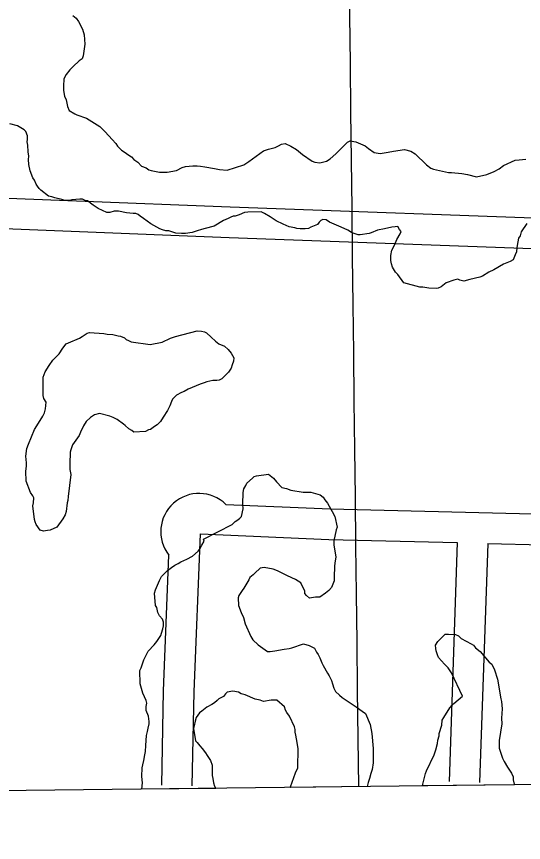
# Model space of a CAD drawing. Extents: x 3677843 to 3715951, y 511991 to 537744.
# Drawn here: x 3702883 to 3703381, y 517593 to 518404 of the extents above; entities that cross this region are included whole.
import ezdxf

# ---------------------------------------------------------------- set-up
doc = ezdxf.new("R2010")
doc.units = 0
for name, color, linetype in [('V-GRID-FRAM', 7, 'Continuous'), ('V-GRID-MAJR', 7, 'Continuous'), ('V-ROAD-CNTR', 7, 'Continuous'), ('V-SITE-VEGE', 7, 'Continuous')]:
    doc.layers.add(name, color=color, linetype=linetype)

msp = doc.modelspace()

# ---------------------------------------------------------------- linework, layer by layer
at = {"layer": 'V-GRID-FRAM'}
msp.add_lwpolyline([(3681899.57, 535587.09), (3713561.25, 535950.92), (3713778.1, 517769.29), (3682100.56, 517405.29), (3681899.57, 535587.09)], dxfattribs=at)
at = {"layer": 'V-GRID-MAJR'}
msp.add_spline([(3703218.92, 517647.96), (3703148.43, 523705.43), (3703077.91, 529766), (3703007.39, 535826.57), (3703007.35, 535829.64)], degree=3, dxfattribs=at)
at = {"layer": 'V-ROAD-CNTR'}
for points in [[(3702790.11, 518229.23), (3703092.56, 518217.31), (3703778.36, 518192.42)], [(3702789.02, 518199.25), (3703091.43, 518187.33), (3703777.08, 518162.44)], [(3703088.26, 517925.14), (3703190.66, 517920.76), (3703562.85, 517911.47), (3703766.01, 517903.59)], [(3703055.27, 517648.9), (3703057.13, 517741.2), (3703063.25, 517896.18)], [(3703063.25, 517896.18), (3703189.65, 517890.78), (3703315.58, 517887.63)], [(3703315.58, 517887.63), (3703307.67, 517652.95)], [(3703345.57, 517886.88), (3703337.65, 517651.94)], [(3703345.57, 517886.88), (3703561.89, 517881.48), (3703592.22, 517880.3)], [(3703025.27, 517649.5), (3703027.14, 517742.09), (3703032.39, 517875.23)]]:
    msp.add_lwpolyline(points, dxfattribs=at)
msp.add_arc((3703061.93, 517898.39), 37.53, 45.4603, 218.09582, dxfattribs=at)
at = {"layer": 'V-SITE-VEGE'}
for p, q in [((3703118.28, 517953.13), (3703130.27, 517954.85)), ((3703130.27, 517954.85), (3703135.2, 517951.06)), ((3703107.98, 517943.79), (3703109.05, 517945.98)), ((3703109.05, 517945.98), (3703114.48, 517950.93)), ((3703114.48, 517950.93), (3703116.1, 517952.57)), ((3703116.1, 517952.57), (3703118.28, 517953.13)), ((3703135.2, 517951.06), (3703137.95, 517947.26)), ((3703137.95, 517947.26), (3703143.44, 517941.85)), ((3703105.3, 517936.68), (3703105.82, 517940.51)), ((3703105.82, 517940.51), (3703107.98, 517943.79)), ((3703143.44, 517941.85), (3703147.81, 517940.78)), ((3703147.81, 517940.78), (3703152.19, 517939.18)), ((3703152.19, 517939.18), (3703164.2, 517937.07)), ((3703104.83, 517925.23), (3703105.3, 517936.68)), ((3703164.2, 517937.07), (3703171.83, 517937.12)), ((3703171.83, 517937.12), (3703181.12, 517934.46)), ((3703181.12, 517934.46), (3703183.87, 517932.29)), ((3703183.87, 517932.29), (3703185.52, 517929.58)), ((3703185.52, 517929.58), (3703188.27, 517926.33)), ((3703105.4, 517920.86), (3703104.83, 517925.23)), ((3703188.27, 517926.33), (3703192.69, 517918.17)), ((3703103.81, 517913.22), (3703105.4, 517920.86)), ((3703192.69, 517918.17), (3703195.45, 517913.28)), ((3703195.45, 517913.28), (3703197.7, 517902.93)), ((3703066.32, 517891.16), (3703094.59, 517905.53)), ((3703094.59, 517905.53), (3703097.3, 517908.27)), ((3703097.3, 517908.27), (3703100.02, 517909.92)), ((3703100.02, 517909.92), (3703102.19, 517911.58)), ((3703102.19, 517911.58), (3703103.81, 517913.22)), ((3703196.62, 517900.2), (3703194.51, 517889.27)), ((3703197.7, 517902.93), (3703196.62, 517900.2)), ((3703064.73, 517885.15), (3703066.88, 517888.98)), ((3703066.88, 517888.98), (3703066.32, 517891.16)), ((3703194.51, 517889.27), (3703194.54, 517885.46)), ((3703060.95, 517879.12), (3703063.11, 517881.86)), ((3703063.11, 517881.86), (3703064.73, 517885.15)), ((3703194.54, 517885.46), (3703196.25, 517873.47)), ((3703050.09, 517871.41), (3703055.52, 517874.18)), ((3703055.52, 517874.18), (3703060.95, 517879.12)), ((3703196.25, 517873.47), (3703195.73, 517869.65)), ((3703034.87, 517863.13), (3703038.13, 517865.34)), ((3703038.13, 517865.34), (3703041.39, 517866.99)), ((3703041.39, 517866.99), (3703044.11, 517868.65)), ((3703044.11, 517868.65), (3703050.09, 517871.41)), ((3703195.22, 517864.73), (3703194.75, 517853.28)), ((3703195.73, 517869.65), (3703195.22, 517864.73)), ((3703025.11, 517854.34), (3703031.07, 517860.38)), ((3703031.07, 517860.38), (3703034.87, 517863.13)), ((3703116.72, 517857.67), (3703115.1, 517856.03)), ((3703122.15, 517862.62), (3703116.72, 517857.67)), ((3703125.96, 517863.19), (3703122.15, 517862.62)), ((3703134.7, 517861.61), (3703125.96, 517863.19)), ((3703139.07, 517860), (3703134.7, 517861.61)), ((3703146.19, 517856.23), (3703139.07, 517860)), ((3703019.2, 517841.21), (3703022.96, 517850.51)), ((3703022.96, 517850.51), (3703025.11, 517854.34)), ((3703110.77, 517851.09), (3703105.91, 517842.87)), ((3703111.84, 517853.28), (3703110.77, 517851.09)), ((3703115.1, 517856.03), (3703111.84, 517853.28)), ((3703148.92, 517855.16), (3703146.19, 517856.23)), ((3703156.58, 517851.39), (3703148.92, 517855.16)), ((3703162.06, 517848.15), (3703156.58, 517851.39)), ((3703194.77, 517850), (3703192.09, 517843.44)), ((3703194.75, 517853.28), (3703194.77, 517850)), ((3703018.13, 517837.93), (3703019.2, 517841.21)), ((3703104.29, 517840.68), (3703101.05, 517835.75)), ((3703105.91, 517842.87), (3703104.29, 517840.68)), ((3703165.93, 517840), (3703162.06, 517848.15)), ((3703189.38, 517840.7), (3703186.12, 517837.95)), ((3703192.09, 517843.44), (3703189.38, 517840.7)), ((3703019.3, 517825.94), (3703018.13, 517837.93)), ((3703101.05, 517835.75), (3703100.52, 517833.57)), ((3703100.52, 517833.57), (3703100.57, 517825.93)), ((3703165.94, 517837.81), (3703165.93, 517840)), ((3703167.59, 517835.64), (3703165.94, 517837.81)), ((3703170.34, 517832.93), (3703167.59, 517835.64)), ((3703176.33, 517834.07), (3703170.34, 517832.93)), ((3703180.7, 517834.09), (3703176.33, 517834.07)), ((3703186.12, 517837.95), (3703180.7, 517834.09)), ((3703020.4, 517823.77), (3703019.3, 517825.94)), ((3703100.57, 517825.93), (3703103.34, 517818.86)), ((3703021.53, 517818.86), (3703020.4, 517823.77)), ((3703023.19, 517815.6), (3703021.53, 517818.86)), ((3703103.34, 517818.86), (3703105.56, 517813.96)), ((3703025.93, 517812.35), (3703023.19, 517815.6)), ((3703027.04, 517809.63), (3703025.93, 517812.35)), ((3703027.07, 517805.81), (3703027.04, 517809.63)), ((3703105.56, 517813.96), (3703107.23, 517807.98)), ((3703107.23, 517807.98), (3703112.77, 517795.47)), ((3703024.93, 517798.71), (3703026.54, 517803.08)), ((3703026.54, 517803.08), (3703027.07, 517805.81)), ((3703020.62, 517790.5), (3703024.4, 517796.52)), ((3703024.4, 517796.52), (3703024.93, 517798.71)), ((3703112.77, 517795.47), (3703114.97, 517792.21)), ((3703114.97, 517792.21), (3703119.91, 517787.33)), ((3703296.61, 517790.68), (3703303.66, 517797.81)), ((3703303.66, 517797.81), (3703306.93, 517797.84)), ((3703306.93, 517797.84), (3703314.02, 517797.34)), ((3703314.02, 517797.34), (3703316.76, 517796.26)), ((3703316.76, 517796.26), (3703319.5, 517793.55)), ((3703319.5, 517793.55), (3703329.35, 517788.17)), ((3703011.96, 517781.17), (3703017.92, 517787.21)), ((3703017.92, 517787.21), (3703020.62, 517790.5)), ((3703119.91, 517787.33), (3703129.23, 517780.85)), ((3703145.58, 517783.14), (3703150.48, 517783.72)), ((3703150.48, 517783.72), (3703153.21, 517784.28)), ((3703153.21, 517784.28), (3703164.64, 517788.17)), ((3703164.64, 517788.17), (3703170.1, 517786.57)), ((3703170.1, 517786.57), (3703175.57, 517783.88)), ((3703175.57, 517783.88), (3703177.23, 517780.07)), ((3703294.46, 517786.84), (3703296.61, 517790.68)), ((3703294.48, 517783.57), (3703294.46, 517786.84)), ((3703295.04, 517781.39), (3703294.48, 517783.57)), ((3703329.35, 517788.17), (3703331.54, 517787.09)), ((3703331.54, 517787.09), (3703333.74, 517784.38)), ((3703333.74, 517784.38), (3703338.14, 517780.59)), ((3703007.65, 517772.41), (3703011.96, 517781.17)), ((3703129.23, 517780.85), (3703131.96, 517780.87)), ((3703131.96, 517780.87), (3703136.31, 517781.44)), ((3703136.31, 517781.44), (3703145.58, 517783.14)), ((3703177.23, 517780.07), (3703178.88, 517777.9)), ((3703178.88, 517777.9), (3703180.54, 517774.64)), ((3703296.15, 517777.58), (3703295.04, 517781.39)), ((3703297.26, 517774.86), (3703296.15, 517777.58)), ((3703338.14, 517780.59), (3703346.93, 517770.28)), ((3703004.98, 517764.76), (3703006.58, 517769.68)), ((3703006.58, 517769.68), (3703007.65, 517772.41)), ((3703180.54, 517774.64), (3703182.75, 517769.74)), ((3703182.75, 517769.74), (3703183.86, 517767.03)), ((3703303.31, 517768.36), (3703297.26, 517774.86)), ((3703306.6, 517764.56), (3703303.31, 517768.36)), ((3703346.93, 517770.28), (3703349.67, 517768.12)), ((3703349.67, 517768.12), (3703352.43, 517762.68)), ((3703003.9, 517762.02), (3703004.98, 517764.76)), ((3703003.99, 517748.93), (3703003.9, 517762.02)), ((3703183.86, 517767.03), (3703188.28, 517759.42)), ((3703188.28, 517759.42), (3703189.93, 517756.71)), ((3703308.8, 517761.85), (3703306.6, 517764.56)), ((3703309.91, 517759.67), (3703308.8, 517761.85)), ((3703320.97, 517736.84), (3703309.91, 517759.67)), ((3703352.43, 517762.68), (3703355.22, 517753.43)), ((3703189.93, 517756.71), (3703192.14, 517752.35)), ((3703192.14, 517752.35), (3703193.25, 517749.09)), ((3703355.22, 517753.43), (3703358.62, 517734.36)), ((3703006.78, 517739.68), (3703003.99, 517748.93)), ((3703193.25, 517749.09), (3703194.37, 517744.73)), ((3703194.37, 517744.73), (3703196.03, 517741.47)), ((3703010.1, 517732.61), (3703006.78, 517739.68)), ((3703085.89, 517736.38), (3703081.54, 517734.17)), ((3703088.05, 517739.12), (3703085.89, 517736.38)), ((3703089.68, 517740.77), (3703088.05, 517739.12)), ((3703095.12, 517741.9), (3703089.68, 517740.77)), ((3703100.58, 517740.84), (3703095.12, 517741.9)), ((3703103.32, 517739.22), (3703100.58, 517740.84)), ((3703107.15, 517738.16), (3703103.32, 517739.22)), ((3703116.99, 517733.86), (3703107.15, 517738.16)), ((3703196.03, 517741.47), (3703199.87, 517737.68)), ((3703199.87, 517737.68), (3703202.62, 517735.51)), ((3703202.62, 517735.51), (3703206.45, 517732.81)), ((3703312.29, 517729.69), (3703320.97, 517736.84)), ((3703010.66, 517729.89), (3703010.1, 517732.61)), ((3703010.14, 517726.61), (3703010.66, 517729.89)), ((3703074.48, 517728.67), (3703069.59, 517725.91)), ((3703077.2, 517730.33), (3703074.48, 517728.67)), ((3703079.91, 517732.52), (3703077.2, 517730.33)), ((3703081.54, 517734.17), (3703079.91, 517732.52)), ((3703121.91, 517732.8), (3703116.99, 517733.86)), ((3703125.19, 517731.73), (3703121.91, 517732.8)), ((3703132.82, 517732.87), (3703125.19, 517731.73)), ((3703138.27, 517732.91), (3703132.82, 517732.87)), ((3703145.95, 517726.42), (3703138.27, 517732.91)), ((3703206.45, 517732.81), (3703216.31, 517726.33)), ((3703308.5, 517725.3), (3703310.66, 517728.04)), ((3703310.66, 517728.04), (3703312.29, 517729.69)), ((3703358.62, 517734.36), (3703359.18, 517731.64)), ((3703359.18, 517731.64), (3703359.77, 517724.55)), ((3703010.16, 517722.79), (3703010.14, 517726.61)), ((3703012.38, 517717.35), (3703010.16, 517722.79)), ((3703062.54, 517720.41), (3703059.29, 517716.03)), ((3703064.71, 517722.06), (3703062.54, 517720.41)), ((3703069.59, 517725.91), (3703064.71, 517722.06)), ((3703147.06, 517723.15), (3703145.95, 517726.42)), ((3703148.17, 517720.97), (3703147.06, 517723.15)), ((3703150.92, 517717.17), (3703148.17, 517720.97)), ((3703216.31, 517726.33), (3703222.34, 517722.01)), ((3703222.34, 517722.01), (3703225.63, 517719.85)), ((3703225.63, 517719.85), (3703230.06, 517708.97)), ((3703302.56, 517715.99), (3703308.5, 517725.3)), ((3703359.77, 517724.55), (3703359.29, 517715.27)), ((3703012.96, 517711.9), (3703012.38, 517717.35)), ((3703012.97, 517709.72), (3703012.96, 517711.9)), ((3703058.23, 517712.2), (3703057.17, 517707.83)), ((3703059.29, 517716.03), (3703058.23, 517712.2)), ((3703155.9, 517706.84), (3703150.92, 517717.17)), ((3703300.43, 517708.34), (3703300.94, 517713.25)), ((3703300.94, 517713.25), (3703302.56, 517715.99)), ((3703359.29, 517715.27), (3703359.33, 517709.82)), ((3703011.39, 517702.08), (3703011.91, 517705.35)), ((3703011.91, 517705.35), (3703012.97, 517709.72)), ((3703057.17, 517707.83), (3703056.64, 517705.1)), ((3703056.64, 517705.1), (3703058.35, 517693.11)), ((3703156.46, 517704.12), (3703155.9, 517706.84)), ((3703156.48, 517701.39), (3703156.46, 517704.12)), ((3703230.06, 517708.97), (3703231.76, 517700.25)), ((3703297.75, 517700.14), (3703300.43, 517708.34)), ((3703359.33, 517709.82), (3703356.7, 517693.44)), ((3703009.84, 517688.43), (3703010.32, 517698.25)), ((3703010.32, 517698.25), (3703011.39, 517702.08)), ((3703157.04, 517698.67), (3703156.48, 517701.39)), ((3703157.61, 517694.86), (3703157.04, 517698.67)), ((3703159.31, 517685.6), (3703157.61, 517694.86)), ((3703231.76, 517700.25), (3703232.94, 517685.53)), ((3703296.71, 517693.59), (3703297.77, 517697.96)), ((3703297.77, 517697.96), (3703297.75, 517700.14)), ((3703009.33, 517682.43), (3703009.84, 517688.43)), ((3703058.35, 517693.11), (3703060, 517691.48)), ((3703060, 517691.48), (3703062.75, 517688.23)), ((3703062.75, 517688.23), (3703064.95, 517685.52)), ((3703294.59, 517684.3), (3703296.18, 517690.31)), ((3703296.18, 517690.31), (3703296.71, 517693.59)), ((3703356.7, 517693.44), (3703356.75, 517685.8)), ((3703007.76, 517673.69), (3703008.81, 517679.15)), ((3703008.81, 517679.15), (3703009.33, 517682.43)), ((3703064.95, 517685.52), (3703068.25, 517681.18)), ((3703068.25, 517681.18), (3703069.9, 517678.46)), ((3703069.9, 517678.46), (3703073.21, 517673.57)), ((3703158.89, 517666.5), (3703159.31, 517685.6)), ((3703232.94, 517685.53), (3703233.04, 517671.35)), ((3703285.45, 517663.51), (3703292.98, 517679.38)), ((3703292.98, 517679.38), (3703294.59, 517684.3)), ((3703356.75, 517685.8), (3703360.09, 517676.01)), ((3703006.7, 517669.32), (3703007.76, 517673.69)), ((3703073.21, 517673.57), (3703074.88, 517669.22)), ((3703233.04, 517671.35), (3703231.99, 517664.8)), ((3703360.09, 517676.01), (3703361.75, 517672.75)), ((3703361.75, 517672.75), (3703365.06, 517667.31)), ((3703005.68, 517657.86), (3703006.17, 517666.59)), ((3703006.17, 517666.59), (3703006.7, 517669.32)), ((3703074.88, 517669.22), (3703074.94, 517658.86)), ((3703156.74, 517661.58), (3703158.89, 517666.5)), ((3703231.99, 517664.8), (3703230.92, 517660.98)), ((3703284.38, 517660.78), (3703285.45, 517663.51)), ((3703365.06, 517667.31), (3703368.92, 517661.34)), ((3703006.26, 517651.86), (3703005.68, 517657.86)), ((3703074.94, 517658.86), (3703075.51, 517656.14)), ((3703075.51, 517656.14), (3703076.08, 517651.78)), ((3703151.92, 517647.91), (3703156.74, 517661.58)), ((3703229.32, 517656.06), (3703228.25, 517652.23)), ((3703230.92, 517660.98), (3703229.32, 517656.06)), ((3703281.72, 517650.4), (3703284.38, 517660.78)), ((3703368.92, 517661.34), (3703370.58, 517657.53)), ((3703370.58, 517657.53), (3703370.6, 517654.8)), ((3703370.6, 517654.8), (3703371.72, 517650.45)), ((3703005.82, 517645.51), (3703006.26, 517651.86)), ((3703078.42, 517646.34), (3703005.82, 517645.51)), ((3703076.08, 517651.78), (3703077.19, 517648.51)), ((3703077.19, 517648.51), (3703078.42, 517646.34)), ((3703227.24, 517648.05), (3703151.63, 517647.18)), ((3703151.63, 517647.18), (3703151.92, 517647.91)), ((3703228.25, 517652.23), (3703227.24, 517648.05)), ((3703281.56, 517648.68), (3703281.72, 517650.4)), ((3703371.79, 517649.71), (3703281.56, 517648.68)), ((3703371.72, 517650.45), (3703371.79, 517649.71))]:
    msp.add_line(p, q, dxfattribs=at)
for points in [[(3702938.04, 518405.21), (3702941.33, 518402.5), (3702943.53, 518399.24), (3702947.4, 518391.63), (3702949.07, 518386.18), (3702949.68, 518376.92), (3702948.12, 518365.46), (3702947.04, 518362.72), (3702944.33, 518360.52), (3702938.37, 518355.03), (3702935.12, 518351.73), (3702931.33, 518347.35), (3702929.18, 518342.97), (3702928.67, 518335.87), (3702928.7, 518331.51), (3702929.83, 518326.06), (3702931.49, 518322.26), (3702932.62, 518315.72), (3702934.29, 518311.91), (3702939.76, 518308.67), (3702941.95, 518307.6), (3702951.24, 518304.39), (3702956.72, 518301.15), (3702964.39, 518296.29), (3702969.88, 518290.87), (3702976.47, 518283.28), (3702980.31, 518279.49), (3702981.97, 518276.77), (3702985.81, 518272.98), (3702988.55, 518271.36), (3702992.94, 518268.12), (3702995.67, 518266.5), (3702997.87, 518263.79), (3703001.71, 518261.08), (3703005.55, 518257.29), (3703009.93, 518255.68)], [(3703002.05, 518209.82), (3702999.86, 518210.89), (3702997.13, 518210.87), (3702990.58, 518211.38), (3702982.94, 518212.96), (3702978.57, 518212.93), (3702974.22, 518211.81), (3702971.49, 518211.8), (3702962.74, 518215.56), (3702957.81, 518218.8), (3702952.33, 518223.12), (3702950.14, 518223.66), (3702947.41, 518224.73), (3702944.68, 518224.71), (3702937.05, 518224.11), (3702934.87, 518223.55), (3702929.96, 518223.52), (3702927.22, 518224.6), (3702920.12, 518226.18), (3702917.39, 518227.26), (3702914.11, 518227.78), (3702906.44, 518233.73), (3702904.79, 518235.36), (3702903.14, 518237.53), (3702902.04, 518239.7), (3702900.38, 518243.51), (3702898.72, 518245.68), (3702895.95, 518252.75), (3702894.82, 518258.74), (3702894.24, 518263.65), (3702894.77, 518266.92), (3702894.19, 518271.28), (3702893.6, 518277.83), (3702893.04, 518281.09), (3702893.57, 518283.28), (3702893.54, 518287.1), (3702891.88, 518291.45), (3702890.23, 518293.08), (3702883.66, 518296.85), (3702876.01, 518298.98)], [(3703009.93, 518255.68), (3703012.67, 518253.52), (3703014.85, 518252.99), (3703023.04, 518251.41), (3703030.68, 518251.46), (3703039.94, 518253.15), (3703045.38, 518255.92), (3703048.64, 518257.03), (3703055.73, 518257.62), (3703060.09, 518257.65), (3703063.37, 518257.13), (3703067.74, 518256.61), (3703077.02, 518255.03), (3703081.93, 518253.97), (3703089.58, 518253.48), (3703105.9, 518258.5), (3703110.79, 518261.8), (3703125.45, 518272.26), (3703130.35, 518273.93), (3703136.88, 518275.61), (3703140.15, 518277.27), (3703142.86, 518278.92), (3703146.67, 518279.49), (3703152.15, 518276.8), (3703157.62, 518273.56), (3703163.65, 518268.7), (3703172.97, 518262.21), (3703175.7, 518261.14), (3703180.62, 518260.62), (3703187.15, 518262.3), (3703190.95, 518264.51), (3703196.37, 518269.46), (3703207.75, 518280.98), (3703210.47, 518282.09), (3703215.94, 518281.04), (3703225.23, 518277.28), (3703228.52, 518274.58), (3703234, 518270.79), (3703240.01, 518269.74), (3703247.64, 518270.88), (3703253.08, 518272.01), (3703263.98, 518273.72), (3703269.99, 518272.12), (3703274.37, 518269.42), (3703285.35, 518258.59), (3703289.74, 518255.34), (3703292.47, 518254.27), (3703307.22, 518251.1), (3703309.95, 518251.11), (3703320.31, 518250.09), (3703325.78, 518249.04), (3703334.52, 518246.91), (3703344.87, 518249.16), (3703351.94, 518251.93), (3703356.83, 518254.69), (3703361.17, 518257.99), (3703372.59, 518262.98), (3703376.41, 518263.55), (3703382.95, 518264.14)], [(3703383.91, 518200.87), (3703378.51, 518192.66), (3703377.44, 518188.83), (3703375.82, 518186.64), (3703375.3, 518182.82), (3703374.25, 518177.36), (3703373.73, 518172.99), (3703372.66, 518170.25), (3703370.51, 518165.33), (3703367.79, 518163.68), (3703361.27, 518160.91), (3703351.48, 518155.39), (3703346.59, 518153.17), (3703340.62, 518149.32), (3703337.89, 518148.21), (3703328.09, 518145.96), (3703322.1, 518144.29), (3703318.28, 518145.35), (3703316.09, 518146.43), (3703312.28, 518145.31), (3703304.66, 518142.54), (3703299.78, 518138.68), (3703297.06, 518137.58), (3703294.88, 518137.02), (3703287.79, 518137.52), (3703281.78, 518138.57), (3703279.05, 518138.55), (3703263.21, 518142.81), (3703257.15, 518150.95), (3703254.96, 518153.12), (3703252.2, 518158.01), (3703251.08, 518161.27), (3703250.52, 518164.54), (3703250.49, 518169.45), (3703251.54, 518174.91), (3703254.23, 518180.38), (3703256.38, 518185.31), (3703259.62, 518190.78), (3703260.69, 518192.97), (3703259.04, 518195.14), (3703257.39, 518197.86), (3703254.66, 518197.84), (3703251.39, 518197.27), (3703244.31, 518195.59), (3703237.23, 518194.45), (3703231.25, 518191.69), (3703229.07, 518191.13), (3703220.35, 518189.98), (3703218.17, 518189.96), (3703214.35, 518191.03), (3703211.61, 518192.1), (3703208.32, 518194.26), (3703201.76, 518197.49), (3703190.27, 518202.33), (3703186.98, 518204.49), (3703183.71, 518205.01), (3703181.54, 518203.91), (3703179.91, 518202.26), (3703178.29, 518200.07), (3703171.76, 518197.3), (3703169.58, 518196.19), (3703166.32, 518195.62), (3703161.41, 518195.59), (3703158.13, 518196.11), (3703155.95, 518196.65), (3703150.48, 518197.7), (3703144.47, 518200.39), (3703137.9, 518203.62), (3703131.88, 518207.4), (3703126.4, 518210.64), (3703123.12, 518212.25), (3703110.03, 518212.16), (3703106.76, 518211.6), (3703101.32, 518209.38), (3703097.51, 518208.26), (3703095.33, 518208.25), (3703093.15, 518207.14), (3703090.43, 518206.03), (3703086.08, 518203.82), (3703076.85, 518198.31), (3703068.14, 518196.07), (3703064.32, 518194.95), (3703059.96, 518193.83), (3703055.07, 518192.16), (3703048.53, 518191.03), (3703044.72, 518191.01), (3703039.26, 518191.52), (3703032.15, 518193.65), (3703029.43, 518193.63), (3703026.15, 518194.7), (3703023.41, 518195.77), (3703014.65, 518200.62), (3703007.53, 518206.03), (3703004.24, 518208.19), (3703002.05, 518209.82)], [(3703079.48, 518046.69), (3703075.66, 518046.67), (3703069.67, 518045.54), (3703066.95, 518044.43), (3703063.14, 518043.31), (3703051.17, 518038.33), (3703047.37, 518036.12), (3703044.65, 518035.01), (3703039.76, 518032.25), (3703035.97, 518028.41), (3703034.89, 518026.22), (3703033.28, 518021.85), (3703031.13, 518017.47), (3703026.81, 518010.89), (3703024.11, 518006.51), (3703020.86, 518003.22), (3703018.14, 518001.57), (3703014.34, 517998.81), (3703012.16, 517998.25), (3703009.45, 517996.6), (3702998, 517995.98), (3702995.81, 517997.6), (3702993.07, 517999.22), (3702989.23, 518002.47), (3702987.58, 518004.09), (3702981.55, 518008.41), (3702977.72, 518010.57), (3702974.44, 518011.64), (3702964.06, 518014.3), (3702959.16, 518013.18), (3702955.36, 518010.42), (3702951.02, 518006.58), (3702948.33, 518002.2), (3702945.63, 517996.18), (3702944.02, 517992.9), (3702937.54, 517983.58), (3702935.93, 517978.66), (3702935.4, 517976.48), (3702934.93, 517965.02), (3702934.97, 517959.56), (3702936.09, 517954.66), (3702933.51, 517932.83), (3702932.99, 517929.01), (3702932.46, 517926.82), (3702931.42, 517918.09), (3702930.35, 517914.81), (3702928.2, 517910.98), (3702922.25, 517902.76), (3702915.73, 517899.99), (3702913, 517899.42), (3702909.19, 517898.85), (3702905.91, 517899.92), (3702902.05, 517905.35), (3702900.94, 517908.07), (3702900.39, 517910.25), (3702898.66, 517923.87), (3702899.19, 517926.6), (3702899.7, 517931.52), (3702898.59, 517933.69), (3702896.39, 517936.95), (3702891.96, 517947.83), (3702891.89, 517957.64), (3702892.4, 517962.55), (3702892.38, 517965.83), (3702891.8, 517972.37), (3702892.83, 517980.01), (3702894.44, 517984.39), (3702900.35, 517998.61), (3702902.51, 518002.44), (3702908.44, 518011.75), (3702910.06, 518015.03), (3702911.12, 518018.86), (3702911.63, 518025.41), (3702909.42, 518029.21), (3702908.86, 518031.93), (3702908.75, 518047.75), (3702908.74, 518049.93), (3702910.88, 518055.4), (3702914.66, 518061.43), (3702918.44, 518066.91), (3702924.4, 518072.95), (3702928.19, 518078.42), (3702931.43, 518082.81), (3702933.61, 518083.92), (3702944.48, 518088.35), (3702947.2, 518090), (3702952.09, 518093.31), (3702954.27, 518093.87), (3702968.46, 518092.87), (3702971.73, 518092.35), (3702977.19, 518091.84), (3702982.65, 518090.78), (3702984.83, 518090.25), (3702988.66, 518088.64), (3702990.31, 518087.02), (3702992.5, 518085.94), (3702995.23, 518084.86), (3703013.79, 518082.26), (3703025.78, 518084.52), (3703033.94, 518088.39), (3703038.83, 518090.06)], [(3703038.83, 518090.06), (3703060.07, 518095.66), (3703064.44, 518095.14), (3703067.17, 518094.61), (3703069.35, 518093.53), (3703073.75, 518089.2), (3703078.14, 518085.41), (3703081.43, 518082.7), (3703086.9, 518080.56), (3703090.73, 518077.31), (3703093.49, 518073.51), (3703096.24, 518069.17), (3703095.72, 518065.89), (3703094.65, 518062.07), (3703093.58, 518058.79), (3703090.88, 518054.95), (3703084.38, 518048.36), (3703081.66, 518047.25), (3703079.48, 518046.69)]]:
    msp.add_lwpolyline(points, dxfattribs=at)

doc.saveas('drawing.dxf')
